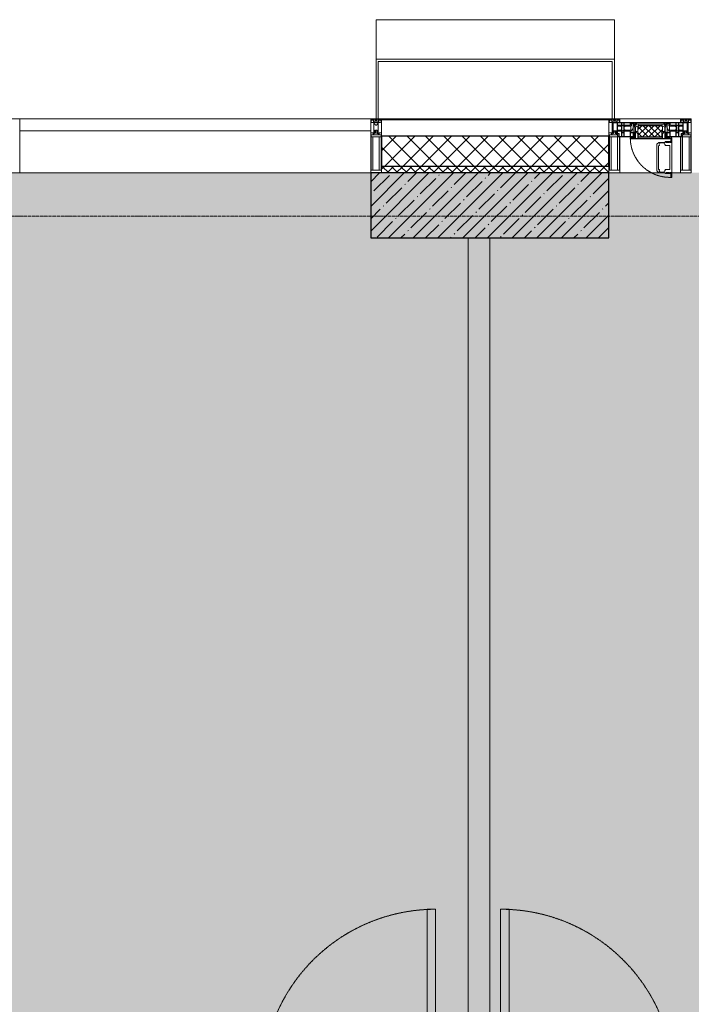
# Model space of a CAD drawing. Header units: millimetres. Extents: x -551130 to 178656, y -69521 to 202936.
# Tile 338 of 402: x -163323 to -160223, y 183830 to 188377. Entities that reach past the tile are written whole.
import ezdxf

# ---------------------------------------------------------------- set-up
doc = ezdxf.new("R2010")
doc.units = ezdxf.units.MM
doc.linetypes.add('-D1-02х01', pattern=[3, 2, -1])
doc.linetypes.add('-D1d1-15x02', pattern=[19, 15, -2, 0, -2])
for name, color, linetype, lineweight in [('_0', 7, 'Continuous', 13), ('A-COLS', 7, 'Continuous', 5), ('A-DETL-GENF', 7, 'Continuous', 5), ('A-DOOR', 7, 'Continuous', 5), ('A-GLAZ', 7, 'Continuous', 5), ('A-GLAZ-CURT', 8, 'Continuous', 5), ('A-GLAZ-CWMG', 8, 'Continuous', 5), ('A-WALL', 7, 'Continuous', 5), ('A-WALL-FNSH', 8, 'Continuous', 5), ('I-WALL', 7, 'Continuous', 5), ('S-COLS', 7, 'Continuous', 5), ('S-GRID', 7, 'Continuous', 5)]:
    doc.layers.add(name, color=color, linetype=linetype, lineweight=lineweight)

# ---------------------------------------------------------------- blocks, each defined once
blk = doc.blocks.new('System Panel - A_PAN_Glass-5026823-50_AS_M_L17')
at = {"layer": 'A-GLAZ-CURT'}
for p, q in [((810, 0), (-810, 0)), ((-810, 0), (-810, -55)), ((810, -55), (810, 0)), ((-810, -55), (810, -55))]:
    blk.add_line(p, q, dxfattribs=at)
blk = doc.blocks.new('Rectangular Mullion - R_StandardFrame_50Wx250H-3342963-50_AS_M_L17')
at = {"layer": 'A-GLAZ-CWMG'}
blk.add_line((21250, 29450), (19630, 29450), dxfattribs=at)
blk = doc.blocks.new('Rectangular Mullion - R_StandardFrame_50Wx250H-3538113-50_AS_M_L17')
at = {"layer": 'A-GLAZ-CWMG', "lineweight": 9}
for p, q in [((-25, 84), (-25, 250)), ((-25, 250), (25, 250)), ((25, 250), (25, 0)), ((-25, 0), (-25, 17)), ((25, 0), (-25, 0))]:
    blk.add_line(p, q, dxfattribs=at)
blk = doc.blocks.new('Rectangular Mullion - 50Wx250H-2623690-50_AS_M_L17')
at = {"layer": 'A-DETL-GENF'}
for p, q in [((-25, 65.2), (-25, 250)), ((-25, 250), (0, 250)), ((-23, 237.3), (0, 237.3)), ((-23, 237.3), (-23, 73.6)), ((-14.9, 84), (-14.9, 237.3)), ((25, 250), (0, 250)), ((23, 237.3), (0, 237.3)), ((14.9, 84), (14.9, 237.3)), ((23, 237.3), (23, 73.6)), ((25, 65.2), (25, 250)), ((-14, 65.2), (-25, 65.2)), ((0, 84), (-23, 84)), ((-0.5, 73.6), (-23, 73.6)), ((-14, 71.3), (-14, 65.2)), ((-10, 71.3), (-14, 71.3)), ((-10, 53), (-10, 71.3)), ((-8.7, 53), (-10, 53)), ((-10, 53), (-10, 17)), ((-8.7, 53), (-7, 54.7)), ((-7, 65.2), (-5.9, 67.3)), ((-7, 65.2), (-7, 54.7)), ((-4.1, 67.3), (-5.9, 67.3)), ((-4.1, 67.3), (-2.9, 65.1)), ((-2.9, 65.1), (-2.9, 54.6)), ((-1.3, 53), (-2.9, 54.6)), ((0, 53), (-1.3, 53)), ((0, 84), (23, 84)), ((0, 53), (1.3, 53)), ((0.5, 73.6), (23, 73.6)), ((1.3, 53), (2.9, 54.6)), ((4.1, 67.3), (2.9, 65.1)), ((2.9, 65.1), (2.9, 54.6)), ((4.1, 67.3), (5.9, 67.3)), ((7, 65.2), (5.9, 67.3)), ((7, 65.2), (7, 54.7)), ((8.7, 53), (7, 54.7)), ((8.7, 53), (10, 53)), ((10, 71.3), (14, 71.3)), ((10, 53), (10, 71.3)), ((10, 53), (10, 17)), ((14, 71.3), (14, 65.2)), ((14, 65.2), (25, 65.2)), ((-23.8, 14.6), (-25, 14.2)), ((-25, 0), (-25, 14.2)), ((-22.3, 17), (-23.8, 17)), ((-23.8, 17), (-23.8, 14.6)), ((-22.5, 10.6), (-23.8, 14.6)), ((-22.5, 10.6), (-23.7, 9.9)), ((-23.7, 1.3), (-23.7, 9.9)), ((-23.7, 1.3), (-11.8, 1.3)), ((-23.2, 10.2), (-22.5, 8)), ((-22.5, 8), (-22.5, 4.5)), ((-21.3, 4.5), (-22.5, 4.5)), ((-22.3, 17), (-22.3, 16)), ((-22.3, 16), (-21.3, 16)), ((-19, 17.6), (-21.3, 16)), ((-21.3, 4.5), (-21.3, 6.5)), ((-21.3, 6.5), (-14.2, 6.5)), ((-18.4, 16.6), (-19, 17.6)), ((-7.4, 16.6), (-18.4, 16.6)), ((-14.2, 6.5), (-14.2, 4.5)), ((-13.2, 4.5), (-14.2, 4.5)), ((-13.2, 4.5), (-12.2, 7.2)), ((-12.7, 7.6), (-11.3, 11.4)), ((-12.7, 7.6), (-11.8, 6.9)), ((-12.2, 9), (-12.2, 14.8)), ((-12.2, 14.8), (0, 14.8)), ((-11.8, 1.3), (-11.8, 6.9)), ((-10.5, 11.2), (-11.3, 11.4)), ((-10.5, 1.5), (-10.5, 11.2)), ((-4.8, 1.5), (-10.5, 1.5)), ((-10, 17), (-7.5, 17)), ((-8.5, 23), (-1.5, 30)), ((-8.5, 18.5), (-8.5, 23)), ((-7.5, 18.5), (-8.5, 18.5)), ((-7.5, 17), (-7.5, 18.5)), ((-7.4, 18), (-7.4, 16.6)), ((-2.6, 18), (-7.4, 18)), ((0, 8), (-4.8, 8)), ((-4.8, 1.5), (-4.8, 8)), ((-2.6, 18), (-2.6, 16.8)), ((-2.6, 16.8), (0, 16.8)), ((-1.5, 30), (0, 30)), ((1.5, 30), (0, 30)), ((2.6, 16.8), (0, 16.8)), ((0, 14.8), (0, 16.8)), ((0, 14.8), (0, 16.8)), ((12.2, 14.8), (0, 14.8)), ((0, 0), (0, 8)), ((0, 8), (4.8, 8)), ((0, 0), (0, 8)), ((8.5, 23), (1.5, 30)), ((2.6, 18), (2.6, 16.8)), ((2.6, 18), (7.4, 18)), ((4.8, 1.5), (4.8, 8)), ((4.8, 1.5), (10.5, 1.5)), ((7.4, 18), (7.4, 16.6)), ((7.4, 16.6), (18.4, 16.6)), ((7.5, 18.5), (8.5, 18.5)), ((7.5, 17), (7.5, 18.5)), ((10, 17), (7.5, 17)), ((8.5, 18.5), (8.5, 23)), ((10.5, 11.2), (11.3, 11.4)), ((10.5, 1.5), (10.5, 11.2)), ((12.7, 7.6), (11.3, 11.4)), ((12.7, 7.6), (11.8, 6.9)), ((11.8, 1.3), (11.8, 6.9)), ((23.7, 1.3), (11.8, 1.3)), ((12.2, 9), (12.2, 14.8)), ((13.2, 4.5), (12.2, 7.2)), ((13.2, 4.5), (14.2, 4.5)), ((21.3, 6.5), (14.2, 6.5)), ((14.2, 6.5), (14.2, 4.5)), ((18.4, 16.6), (19, 17.6)), ((19, 17.6), (21.3, 16)), ((22.3, 16), (21.3, 16)), ((21.3, 4.5), (21.3, 6.5)), ((21.3, 4.5), (22.5, 4.5)), ((22.3, 17), (22.3, 16)), ((22.3, 17), (23.8, 17)), ((22.5, 10.6), (23.8, 14.6)), ((22.5, 10.6), (23.7, 9.9)), ((23.2, 10.2), (22.5, 8)), ((22.5, 8), (22.5, 4.5)), ((23.7, 1.3), (23.7, 9.9)), ((23.8, 17), (23.8, 14.6)), ((23.8, 14.6), (25, 14.2)), ((25, 0), (25, 14.2)), ((-25, 0), (0, 0)), ((25, 0), (0, 0))]:
    blk.add_line(p, q, dxfattribs=at)
for centre, start, end in [((-0.5, 73.1), 360, 90), ((0.5, 73.1), 90, 180)]:
    blk.add_arc(centre, 0.5, start, end, dxfattribs=at)
blk = doc.blocks.new('Rectangular Mullion - R_StandardFrame_50Wx250H-4049022-50_AS_M_L17')
at = {"layer": 'A-GLAZ-CWMG', "lineweight": 9}
for p, q in [((-25, 0), (-25, 250)), ((-25, 250), (25, 250)), ((25, 250), (25, 0)), ((25, 0), (-25, 0))]:
    blk.add_line(p, q, dxfattribs=at)
blk = doc.blocks.new('A_PAN_Створка - 383мм-V12-50_AS_M_L17')
at = {"layer": 'A-GLAZ-CURT'}
h = blk.add_hatch(dxfattribs=at)
h.set_pattern_fill('FP_15', color=256, style=0, pattern_type=2)
h.set_pattern_definition([(45, (-31840, -29700), (-14.142136, 14.142136), []), (135, (-31840, -29700), (-14.142136, -14.142136), [])])
h.paths.add_polyline_path([(-53.6, -82.7), (54.6, -81.8), (54.6, -63.4), (57.2, -60.8), (57.2, -36.4), (54.9, -34.1), (54.5, -31.8), (-54.5, -31.8), (-54.9, -34.1), (-57.2, -36.4), (-57.2, -60.8), (-54.6, -63.4), (-54.6, -81.8)])
at = {"layer": 'A-DETL-GENF'}
for p, q in [((-70, -32.1), (-61.4, -23.5)), ((-70, -62.5), (-70, -32.1)), ((-67.8, -38.3), (-65.7, -37.4)), ((-67.8, -55.7), (-67.8, -38.3)), ((-65.7, -37.4), (-60.8, -34.7)), ((61.4, -23.5), (-61.4, -23.5)), ((-60.8, -34.7), (-57.3, -35.9)), ((-55.2, -33.8), (-57.3, -35.9)), ((-54.9, -34.1), (-57.2, -36.4)), ((-57.2, -36.4), (-57.2, -60.8)), ((-55.2, -33.8), (-54.8, -31.5)), ((-54.9, -25.8), (-53.9, -24.8)), ((-54.9, -29.5), (-54.9, -25.8)), ((-53.9, -30.5), (-54.9, -29.5)), ((-54.5, -31.8), (-54.9, -34.1)), ((0, -31.5), (-54.8, -31.5)), ((54.5, -31.8), (-54.5, -31.8)), ((-53.9, -24.8), (53.9, -24.8)), ((53.9, -30.5), (-53.9, -30.5)), ((0, -31.5), (54.8, -31.5)), ((54.9, -25.8), (53.9, -24.8)), ((53.9, -30.5), (54.9, -29.5)), ((54.9, -34.1), (54.5, -31.8)), ((55.2, -33.8), (54.8, -31.5)), ((54.9, -29.5), (54.9, -25.8)), ((57.2, -36.4), (54.9, -34.1)), ((55.2, -33.8), (57.3, -35.9)), ((57.2, -60.8), (57.2, -36.4)), ((60.8, -34.7), (57.3, -35.9)), ((65.7, -37.4), (60.8, -34.7)), ((70, -32.1), (61.4, -23.5)), ((67.8, -38.3), (65.7, -37.4)), ((67.8, -55.7), (67.8, -38.3)), ((70, -62.5), (70, -32.1)), ((-91.5, -87.5), (-73.9, -87.5)), ((-91.5, -92), (-91.5, -87.5)), ((-83.4, -90.3), (-83.4, -87.5)), ((-83.4, -90.3), (-69.4, -90.3)), ((-73.9, -62.5), (-70, -62.5)), ((-73.9, -87.5), (-73.9, -62.5)), ((-69.4, -66.5), (-73.9, -66.5)), ((-73.9, -81.5), (-69.4, -81.5)), ((-69.4, -85.5), (-73.9, -85.5)), ((-69.4, -81.5), (-69.4, -66.5)), ((-69.4, -90.3), (-69.4, -85.5)), ((-61.7, -62.5), (-67.9, -62.5)), ((-67.9, -62.5), (-67.9, -89.3)), ((-67.9, -89.3), (-66.9, -90.3)), ((-66, -56.5), (-67.8, -55.7)), ((-66.9, -90.3), (-57.4, -90.3)), ((-66, -56.5), (-62, -59.1)), ((-62, -59.1), (-60.7, -61)), ((-61.7, -64.9), (-61.7, -62.5)), ((-60.1, -67.7), (-61.7, -64.9)), ((-60.7, -61), (-57.4, -61)), ((-56.4, -67.7), (-60.1, -67.7)), ((-57.4, -61), (-54.9, -63.5)), ((-57.4, -90.3), (-56.4, -89.4)), ((-57.2, -60.8), (-54.6, -63.4)), ((-56.4, -89.4), (-56.4, -67.7)), ((-54.9, -63.5), (-54.9, -81.9)), ((-54.9, -81.9), (-53.8, -83)), ((-54.9, -85.6), (-53.9, -84.6)), ((-54.9, -89.3), (-54.9, -85.6)), ((-53.9, -90.3), (-54.9, -89.3)), ((-54.6, -63.4), (-54.6, -81.8)), ((-54.6, -81.8), (-53.6, -82.7)), ((-53.9, -84.6), (53.9, -84.6)), ((53.9, -90.3), (-53.9, -90.3)), ((53.8, -83), (-53.8, -83)), ((-53.6, -82.7), (53.6, -82.7)), ((53.6, -82.7), (54.6, -81.8)), ((54.9, -81.9), (53.8, -83)), ((54.9, -85.6), (53.9, -84.6)), ((53.9, -90.3), (54.9, -89.3)), ((54.6, -63.4), (57.2, -60.8)), ((54.6, -81.8), (54.6, -63.4)), ((57.4, -61), (54.9, -63.5)), ((54.9, -63.5), (54.9, -81.9)), ((54.9, -89.3), (54.9, -85.6)), ((56.4, -67.7), (60.1, -67.7)), ((56.4, -89.4), (56.4, -67.7)), ((57.4, -90.3), (56.4, -89.4)), ((60.7, -61), (57.4, -61)), ((66.9, -90.3), (57.4, -90.3)), ((60.1, -67.7), (61.7, -64.9)), ((62, -59.1), (60.7, -61)), ((61.7, -62.5), (67.9, -62.5)), ((61.7, -64.9), (61.7, -62.5)), ((66, -56.5), (62, -59.1)), ((66, -56.5), (67.8, -55.7)), ((67.9, -89.3), (66.9, -90.3)), ((67.9, -62.5), (67.9, -89.3)), ((69.4, -66.5), (73.9, -66.5)), ((69.4, -81.5), (69.4, -66.5)), ((73.9, -81.5), (69.4, -81.5)), ((69.4, -85.5), (73.9, -85.5)), ((69.4, -90.3), (69.4, -85.5)), ((83.4, -90.3), (69.4, -90.3)), ((73.9, -62.5), (70, -62.5)), ((73.9, -87.5), (73.9, -62.5)), ((91.5, -87.5), (73.9, -87.5)), ((83.4, -90.3), (83.4, -87.5)), ((91.5, -92), (91.5, -87.5)), ((-91.5, -92), (91.5, -92))]:
    blk.add_line(p, q, dxfattribs=at)
at = {"layer": 'A-DETL-GENF', "color": 9, "true_color": 0xc8c8c8}
for p, q in [((95.1, -87.5), (95.1, -105.1)), ((99.6, -87.5), (95.1, -87.5)), ((99.6, -270.5), (99.6, -87.5)), ((39.7, -109), (31.1, -117.6)), ((31.1, -117.6), (31.1, -240.4)), ((41.4, -123.8), (39.1, -124.2)), ((39.1, -179), (39.1, -124.2)), ((70.1, -109), (39.7, -109)), ((41.4, -123.8), (43.5, -121.7)), ((45, -113.3), (42.3, -118.2)), ((42.3, -118.2), (43.5, -121.7)), ((45.9, -111.2), (45, -113.3)), ((63.3, -111.2), (45.9, -111.2)), ((64.1, -113), (63.3, -111.2)), ((64.1, -113), (66.7, -117)), ((66.7, -117), (68.6, -118.3)), ((68.6, -118.3), (68.6, -121.6)), ((68.6, -121.6), (71.1, -124.1)), ((70.1, -105.1), (70.1, -109)), ((95.1, -105.1), (70.1, -105.1)), ((71.1, -124.1), (89.5, -124.1)), ((74.1, -109.6), (74.1, -105.1)), ((89.1, -109.6), (74.1, -109.6)), ((89.1, -105.1), (89.1, -109.6)), ((89.5, -124.1), (90.6, -125.2)), ((90.6, -125.2), (90.6, -232.8)), ((93.1, -109.6), (93.1, -105.1)), ((97.9, -109.6), (93.1, -109.6)), ((97.9, -95.6), (95.1, -95.6)), ((97.9, -95.6), (97.9, -109.6)), ((39.1, -179), (39.1, -233.8)), ((39.7, -249), (31.1, -240.4)), ((41.4, -234.2), (39.1, -233.8)), ((70.1, -249), (39.7, -249)), ((41.4, -234.2), (43.5, -236.3)), ((42.3, -239.8), (43.5, -236.3)), ((45, -244.7), (42.3, -239.8)), ((45.9, -246.8), (45, -244.7)), ((63.3, -246.8), (45.9, -246.8)), ((64.1, -245), (63.3, -246.8)), ((64.1, -245), (66.7, -241)), ((66.7, -241), (68.6, -239.7)), ((68.6, -236.4), (71.1, -233.9)), ((68.6, -239.7), (68.6, -236.4)), ((70.1, -252.9), (70.1, -249)), ((95.1, -252.9), (70.1, -252.9)), ((71.1, -233.9), (89.5, -233.9)), ((74.1, -248.4), (74.1, -252.9)), ((89.1, -248.4), (74.1, -248.4)), ((89.1, -252.9), (89.1, -248.4)), ((89.5, -233.9), (90.6, -232.8)), ((93.1, -248.4), (93.1, -252.9)), ((97.9, -248.4), (93.1, -248.4)), ((95.1, -270.5), (95.1, -252.9)), ((97.9, -262.4), (95.1, -262.4)), ((99.6, -270.5), (95.1, -270.5)), ((97.9, -262.4), (97.9, -248.4))]:
    blk.add_line(p, q, dxfattribs=at)
at = {"layer": 'A-GLAZ'}
for p, q in [((-67.9, -17), (-171, -17)), ((-171, -17), (-171, -57)), ((-171, -18.5), (-153.5, -18.5)), ((-153.5, -18.5), (-152, -20)), ((-152, -20), (-152, -73.5)), ((-150.5, -17), (-150.5, -29.4)), ((-132.4, -18.6), (-150.5, -18.6)), ((-150.5, -29.4), (-132.4, -29.4)), ((-150.5, -33.6), (-150.5, -68)), ((-136.3, -33.6), (-150.5, -33.6)), ((-137.2, -31), (-135.8, -35)), ((-132.5, -31), (-137.2, -31)), ((-132.1, -36.8), (-135.8, -35)), ((-132.5, -31.9), (-133.4, -33.7)), ((-133.4, -33.7), (-130.1, -35.3)), ((-132.5, -31.9), (-132.5, -31)), ((-132.4, -29.4), (-132.4, -18.6)), ((-132.1, -49), (-132.1, -36.8)), ((-131, -18.2), (-131, -29.5)), ((-120.8, -18.2), (-131, -18.2)), ((-131, -29.5), (-120.8, -29.5)), ((-131, -30.9), (-131, -33)), ((-120.8, -30.9), (-131, -30.9)), ((-129.4, -34.6), (-131, -33)), ((-130.1, -35.3), (-129.4, -34.6)), ((-130.1, -35.3), (-130.1, -50.4)), ((-122.4, -34.6), (-120.8, -33)), ((-121.7, -35.3), (-122.4, -34.6)), ((-118.4, -33.7), (-121.7, -35.3)), ((-121.7, -35.3), (-121.7, -50.4)), ((-120.8, -18.2), (-120.8, -29.5)), ((-120.8, -30.9), (-120.8, -33)), ((-119.7, -36.8), (-115.9, -35)), ((-119.7, -49), (-119.7, -36.8)), ((-119.3, -18.6), (-92.5, -18.6)), ((-119.3, -29.4), (-119.3, -18.6)), ((-92.5, -29.4), (-119.3, -29.4)), ((-119.3, -31), (-114.6, -31)), ((-119.3, -31.9), (-119.3, -31)), ((-119.3, -31.9), (-118.4, -33.7)), ((-114.6, -31), (-115.9, -35)), ((-94.1, -33.5), (-115.4, -33.5)), ((-89.9, -35.1), (-94.1, -33.5)), ((-92.5, -18.6), (-92.5, -29.4)), ((-90.8, -18.5), (-90.8, -29.4)), ((-87.3, -18.5), (-90.8, -18.5)), ((-90.8, -29.4), (-85.9, -29.4)), ((-89.9, -32.5), (-89.9, -35.1)), ((-85.9, -32.5), (-89.9, -32.5)), ((-89.9, -35.1), (-89.9, -50.9)), ((-87.3, -20.4), (-87.3, -18.5)), ((-87.3, -20.4), (-87.3, -21.9)), ((-84.8, -20.4), (-87.3, -20.4)), ((-87.3, -21.9), (-85.9, -21.9)), ((-85.9, -18.2), (-85.9, -20.4)), ((-75.9, -18.2), (-85.9, -18.2)), ((-85.9, -21.9), (-85.9, -29.4)), ((-85.9, -29.4), (-85.9, -32.5)), ((-83.4, -20.4), (-84.8, -20.4)), ((-70, -33.8), (-83.4, -20.4)), ((-78, -84), (-78, -23.5)), ((-78, -23.5), (-67.9, -23.5)), ((-78, -36.8), (-70, -36.8)), ((-78, -45.6), (-78, -36.8)), ((-75.9, -21.5), (-75.9, -18.2)), ((-75.9, -21.5), (-75.9, -23.5)), ((-74.9, -21.5), (-75.9, -21.5)), ((-75.9, -23.5), (-73, -23.5)), ((-74.9, -17.9), (-74.9, -21.5)), ((-68.9, -17.9), (-74.9, -17.9)), ((-67.2, -29.3), (-73, -23.5)), ((-61.4, -23.5), (-70, -32.1)), ((-70, -32.1), (-70, -62.5)), ((-70, -36.8), (-70, -33.8)), ((-68.9, -21.5), (-68.9, -17.9)), ((-67.9, -21.5), (-68.9, -21.5)), ((67.9, -17), (-67.9, -17)), ((-61.4, -23.5), (-67.9, -17)), ((-67.9, -17), (-67.9, -23.5)), ((-67.9, -17), (67.9, -17)), ((-67.9, -21.5), (-67.9, -23.5)), ((-67.9, -23.5), (-64.6, -26.8)), ((-67.9, -23.5), (-64.6, -26.8)), ((-64.6, -26.8), (-67.2, -29.3)), ((-64.6, -26.8), (-61.4, -23.5)), ((61.4, -23.5), (-61.4, -23.5)), ((67.9, -17), (61.4, -23.5)), ((70, -32.1), (61.4, -23.5)), ((61.4, -23.5), (64.6, -26.8)), ((67.9, -23.5), (64.6, -26.8)), ((64.6, -26.8), (67.9, -23.5)), ((64.6, -26.8), (67.2, -29.3)), ((67.2, -29.3), (73, -23.5)), ((67.9, -23.5), (67.9, -17)), ((171, -17), (67.9, -17)), ((67.9, -21.5), (67.9, -23.5)), ((67.9, -21.5), (68.9, -21.5)), ((67.9, -23.5), (78, -23.5)), ((68.9, -17.9), (74.9, -17.9)), ((68.9, -21.5), (68.9, -17.9)), ((70, -33.8), (83.4, -20.4)), ((70, -62.5), (70, -32.1)), ((70, -36.8), (70, -33.8)), ((78, -36.8), (70, -36.8)), ((75.9, -23.5), (73, -23.5)), ((74.9, -17.9), (74.9, -21.5)), ((74.9, -21.5), (75.9, -21.5)), ((75.9, -18.2), (85.9, -18.2)), ((75.9, -21.5), (75.9, -18.2)), ((75.9, -21.5), (75.9, -23.5)), ((78, -23.5), (78, -84)), ((78, -45.6), (78, -36.8)), ((83.4, -20.4), (84.8, -20.4)), ((84.8, -20.4), (87.3, -20.4)), ((85.9, -18.2), (85.9, -20.4)), ((85.9, -21.9), (85.9, -29.4)), ((87.3, -21.9), (85.9, -21.9)), ((85.9, -29.4), (85.9, -32.5)), ((90.8, -29.4), (85.9, -29.4)), ((85.9, -32.5), (89.9, -32.5)), ((87.3, -18.5), (90.8, -18.5)), ((87.3, -20.4), (87.3, -18.5)), ((87.3, -20.4), (87.3, -21.9)), ((89.9, -32.5), (89.9, -35.1)), ((89.9, -35.1), (94.1, -33.5)), ((89.9, -35.1), (89.9, -50.9)), ((90.8, -18.5), (90.8, -29.4)), ((92.5, -18.6), (92.5, -29.4)), ((119.3, -18.6), (92.5, -18.6)), ((92.5, -29.4), (119.3, -29.4)), ((94.1, -33.5), (115.4, -33.5)), ((114.6, -31), (115.9, -35)), ((119.3, -31), (114.6, -31)), ((119.7, -36.8), (115.9, -35)), ((119.3, -31.9), (118.4, -33.7)), ((118.4, -33.7), (121.7, -35.3)), ((119.3, -29.4), (119.3, -18.6)), ((119.3, -31.9), (119.3, -31)), ((119.7, -49), (119.7, -36.8)), ((120.8, -18.2), (120.8, -29.5)), ((120.8, -18.2), (131, -18.2)), ((131, -29.5), (120.8, -29.5)), ((120.8, -30.9), (120.8, -33)), ((120.8, -30.9), (131, -30.9)), ((122.4, -34.6), (120.8, -33)), ((121.7, -35.3), (122.4, -34.6)), ((121.7, -35.3), (121.7, -50.4)), ((129.4, -34.6), (131, -33)), ((130.1, -35.3), (129.4, -34.6)), ((133.4, -33.7), (130.1, -35.3)), ((130.1, -35.3), (130.1, -50.4)), ((131, -18.2), (131, -29.5)), ((131, -30.9), (131, -33)), ((132.1, -36.8), (135.8, -35)), ((132.1, -49), (132.1, -36.8)), ((132.4, -18.6), (150.5, -18.6)), ((132.4, -29.4), (132.4, -18.6)), ((150.5, -29.4), (132.4, -29.4)), ((132.5, -31), (137.2, -31)), ((132.5, -31.9), (132.5, -31)), ((132.5, -31.9), (133.4, -33.7)), ((137.2, -31), (135.8, -35)), ((136.3, -33.6), (150.5, -33.6)), ((150.5, -17), (150.5, -29.4)), ((150.5, -33.6), (150.5, -68)), ((153.5, -18.5), (152, -20)), ((152, -20), (152, -73.5)), ((171, -18.5), (153.5, -18.5)), ((171, -57), (171, -17)), ((-171, -55.5), (-152, -55.5)), ((-171, -57), (-156, -57)), ((-153, -60), (-153, -73.5)), ((-153, -73.5), (-150, -73.5)), ((-136.4, -52.4), (-150.5, -52.4)), ((-150.5, -56.6), (-132.4, -56.6)), ((-150.5, -68), (-143.5, -68)), ((-150.5, -69.5), (-150.5, -73.5)), ((-145, -69.5), (-150.5, -69.5)), ((-150, -73.5), (-150, -84)), ((-150, -84), (-78, -84)), ((-148.5, -81), (-148.5, -82.5)), ((-143.5, -81), (-148.5, -81)), ((-148.5, -82.5), (-132.4, -82.5)), ((-145, -69.5), (-145, -79.5)), ((-143.5, -68), (-143.5, -81)), ((-137.2, -54.8), (-135.8, -50.8)), ((-132.5, -54.8), (-137.2, -54.8)), ((-132.1, -49), (-135.8, -50.8)), ((-133.4, -52), (-130.1, -50.4)), ((-132.5, -53.8), (-133.4, -52)), ((-132.5, -53.8), (-132.5, -54.8)), ((-132.4, -56.6), (-132.4, -82.5)), ((-129.4, -51.1), (-131, -52.7)), ((-131, -55.1), (-131, -52.7)), ((-120.8, -55.1), (-131, -55.1)), ((-131, -56.5), (-131, -62.6)), ((-131, -56.5), (-120.8, -56.5)), ((-120.8, -62.6), (-131, -62.6)), ((-131, -64.6), (-120.8, -64.6)), ((-131, -82.5), (-131, -64.6)), ((-131, -82.5), (-120.8, -82.5)), ((-130.1, -50.4), (-129.4, -51.1)), ((-121.7, -50.4), (-122.4, -51.1)), ((-122.4, -51.1), (-120.8, -52.7)), ((-118.4, -52), (-121.7, -50.4)), ((-120.8, -55.1), (-120.8, -52.7)), ((-120.8, -56.5), (-120.8, -62.6)), ((-120.8, -82.5), (-120.8, -64.6)), ((-119.7, -49), (-115.9, -50.8)), ((-119.3, -53.8), (-118.4, -52)), ((-119.3, -53.8), (-119.3, -54.8)), ((-119.3, -54.8), (-114.6, -54.8)), ((-119.3, -56.6), (-119.3, -82.5)), ((-92.5, -56.6), (-119.3, -56.6)), ((-119.3, -82.5), (-92.5, -82.5)), ((-114.6, -54.8), (-115.9, -50.8)), ((-94.1, -52.5), (-115.3, -52.5)), ((-89.9, -50.9), (-94.1, -52.5)), ((-92.5, -56.6), (-92.5, -82.5)), ((-73.9, -87.5), (-91.5, -87.5)), ((-91.5, -87.5), (-91.5, -92)), ((-90.8, -56.6), (-85.9, -56.6)), ((-90.8, -62.7), (-90.8, -56.6)), ((-80.4, -62.7), (-90.8, -62.7)), ((-90.8, -64.6), (-90.8, -82.5)), ((-80.1, -64.6), (-90.8, -64.6)), ((-90.8, -82.5), (-79.5, -82.5)), ((-89.9, -52.2), (-89.9, -50.9)), ((-89.9, -52.2), (-88.6, -53.5)), ((-85.9, -53.5), (-88.6, -53.5)), ((-85.9, -53.5), (-78, -45.6)), ((-85.9, -56.6), (-85.9, -53.5)), ((-78, -84), (-85, -84)), ((-85, -84), (-85, -87.5)), ((-85, -87.5), (-78, -87.5)), ((-80.4, -61.1), (-80.4, -62.7)), ((-78, -61.1), (-80.4, -61.1)), ((-80.1, -66.1), (-80.1, -64.6)), ((-78, -66.1), (-80.1, -66.1)), ((-79.5, -80.6), (-78, -80.6)), ((-79.5, -82.5), (-79.5, -80.6)), ((-78, -66.1), (-78, -61.1)), ((-78, -87.5), (-78, -84)), ((-78, -84), (-73.9, -84)), ((-70, -62.5), (-73.9, -62.5)), ((-73.9, -62.5), (-73.9, -87.5)), ((73.9, -62.5), (70, -62.5)), ((73.9, -87.5), (73.9, -62.5)), ((73.9, -84), (78, -84)), ((91.5, -87.5), (73.9, -87.5)), ((85.9, -53.5), (78, -45.6)), ((78, -61.1), (80.4, -61.1)), ((78, -66.1), (78, -61.1)), ((78, -66.1), (80.1, -66.1)), ((79.5, -80.6), (78, -80.6)), ((78, -87.5), (78, -84)), ((78, -84), (85, -84)), ((78, -84), (150, -84)), ((85, -87.5), (78, -87.5)), ((79.5, -82.5), (79.5, -80.6)), ((90.8, -82.5), (79.5, -82.5)), ((80.1, -64.6), (90.8, -64.6)), ((80.1, -66.1), (80.1, -64.6)), ((80.4, -61.1), (80.4, -62.7)), ((80.4, -62.7), (90.8, -62.7)), ((85, -84), (85, -87.5)), ((85.9, -53.5), (88.6, -53.5)), ((85.9, -56.6), (85.9, -53.5)), ((90.8, -56.6), (85.9, -56.6)), ((89.9, -52.2), (88.6, -53.5)), ((89.9, -50.9), (94.1, -52.5)), ((89.9, -52.2), (89.9, -50.9)), ((90.8, -62.7), (90.8, -56.6)), ((90.8, -64.6), (90.8, -82.5)), ((91.5, -92), (91.5, -87.5)), ((92.5, -56.6), (119.3, -56.6)), ((92.5, -56.6), (92.5, -82.5)), ((119.3, -82.5), (92.5, -82.5)), ((94.1, -52.5), (115.3, -52.5)), ((114.6, -54.8), (115.9, -50.8)), ((119.3, -54.8), (114.6, -54.8)), ((119.7, -49), (115.9, -50.8)), ((118.4, -52), (121.7, -50.4)), ((119.3, -53.8), (118.4, -52)), ((119.3, -53.8), (119.3, -54.8)), ((119.3, -56.6), (119.3, -82.5)), ((122.4, -51.1), (120.8, -52.7)), ((120.8, -55.1), (120.8, -52.7)), ((120.8, -55.1), (131, -55.1)), ((120.8, -56.5), (120.8, -62.6)), ((131, -56.5), (120.8, -56.5)), ((120.8, -62.6), (131, -62.6)), ((120.8, -82.5), (120.8, -64.6)), ((131, -64.6), (120.8, -64.6)), ((131, -82.5), (120.8, -82.5)), ((121.7, -50.4), (122.4, -51.1)), ((130.1, -50.4), (129.4, -51.1)), ((129.4, -51.1), (131, -52.7)), ((133.4, -52), (130.1, -50.4)), ((131, -55.1), (131, -52.7)), ((131, -56.5), (131, -62.6)), ((131, -82.5), (131, -64.6)), ((132.1, -49), (135.8, -50.8)), ((150.5, -56.6), (132.4, -56.6)), ((132.4, -56.6), (132.4, -82.5)), ((148.5, -82.5), (132.4, -82.5)), ((132.5, -53.8), (133.4, -52)), ((132.5, -53.8), (132.5, -54.8)), ((132.5, -54.8), (137.2, -54.8)), ((137.2, -54.8), (135.8, -50.8)), ((136.4, -52.4), (150.5, -52.4)), ((143.5, -68), (143.5, -81)), ((150.5, -68), (143.5, -68)), ((143.5, -81), (148.5, -81)), ((145, -69.5), (150.5, -69.5)), ((145, -69.5), (145, -79.5)), ((148.5, -81), (148.5, -82.5)), ((150, -84), (150, -73.5)), ((150, -73.5), (153, -73.5)), ((150.5, -69.5), (150.5, -73.5)), ((171, -55.5), (152, -55.5)), ((153, -73.5), (153, -60)), ((156, -57), (171, -57)), ((-91.5, -92), (91.5, -92))]:
    blk.add_line(p, q, dxfattribs=at)
for centre, start, end in [((-156, -60), 0, 90), ((156, -60), 90, 180)]:
    blk.add_arc(centre, 3, start, end, dxfattribs=at)
at = {"layer": 'A-GLAZ', "linetype": '-D1-02х01'}
blk.add_arc((91.4, -87.5), 183, 181.4091, 271.1445, dxfattribs=at)
blk = doc.blocks.new('Rectangular Mullion - 50Wx250H-V4-50_AS_M_L17')
at = {"layer": 'A-DETL-GENF'}
for p, q in [((-25, 65.2), (-25, 250)), ((-25, 250), (0, 250)), ((-23, 237.3), (0, 237.3)), ((-23, 237.3), (-23, 73.6)), ((-14.9, 84), (-14.9, 237.3)), ((25, 250), (0, 250)), ((23, 237.3), (0, 237.3)), ((14.9, 84), (14.9, 237.3)), ((23, 237.3), (23, 84)), ((25, 84), (25, 250)), ((-14, 65.2), (-25, 65.2)), ((0, 84), (-23, 84)), ((-0.5, 73.6), (-23, 73.6)), ((-14, 71.3), (-14, 65.2)), ((-10, 71.3), (-14, 71.3)), ((-10, 53), (-10, 71.3)), ((-8.7, 53), (-10, 53)), ((-10, 53), (-10, 17)), ((-8.7, 53), (-7, 54.7)), ((-7, 65.2), (-5.9, 67.3)), ((-7, 65.2), (-7, 54.7)), ((-4.1, 67.3), (-5.9, 67.3)), ((-4.1, 67.3), (-2.9, 65.1)), ((-2.9, 65.1), (-2.9, 57)), ((0, 84), (15, 84)), ((0.5, 73.6), (15, 73.6)), ((4.1, 67.3), (2.9, 65.1)), ((2.9, 65.1), (2.9, 57)), ((4.1, 67.3), (5.9, 67.3)), ((7, 65.2), (5.9, 67.3)), ((7, 65.2), (7, 57)), ((10, 71.3), (12, 71.3)), ((10, 57.4), (10, 71.3)), ((-23.8, 14.6), (-25, 14.2)), ((-25, 0), (-25, 14.2)), ((-22.3, 17), (-23.8, 17)), ((-23.8, 17), (-23.8, 14.6)), ((-22.5, 10.6), (-23.8, 14.6)), ((-22.5, 10.6), (-23.7, 9.9)), ((-23.7, 1.3), (-23.7, 9.9)), ((-23.7, 1.3), (-11.8, 1.3)), ((-23.2, 10.2), (-22.5, 8)), ((-22.5, 8), (-22.5, 4.5)), ((-21.3, 4.5), (-22.5, 4.5)), ((-22.3, 17), (-22.3, 16)), ((-22.3, 16), (-21.3, 16)), ((-19, 17.6), (-21.3, 16)), ((-21.3, 4.5), (-21.3, 6.5)), ((-21.3, 6.5), (-14.2, 6.5)), ((-18.4, 16.6), (-19, 17.6)), ((-7.4, 16.6), (-18.4, 16.6)), ((-14.2, 6.5), (-14.2, 4.5)), ((-13.2, 4.5), (-14.2, 4.5)), ((-13.2, 4.5), (-12.2, 7.2)), ((-12.7, 7.6), (-11.3, 11.4)), ((-12.7, 7.6), (-11.8, 6.9)), ((-12.2, 9), (-12.2, 14.8)), ((-12.2, 14.8), (0, 14.8)), ((-11.8, 1.3), (-11.8, 6.9)), ((-10.5, 11.2), (-11.3, 11.4)), ((-10.5, 1.5), (-10.5, 11.2)), ((-4.8, 1.5), (-10.5, 1.5)), ((-10, 17), (-7.5, 17)), ((-8.5, 23), (-6, 25.5)), ((-8.5, 18.5), (-8.5, 23)), ((-7.5, 18.5), (-8.5, 18.5)), ((-7.5, 17), (-7.5, 18.5)), ((-7.4, 18), (-7.4, 16.6)), ((-6, 18), (-7.4, 18)), ((0, 8), (-4.8, 8)), ((-4.8, 1.5), (-4.8, 8)), ((-2.6, 16.8), (0, 16.8)), ((2.6, 16.8), (0, 16.8)), ((0, 14.8), (0, 16.8)), ((0, 14.8), (0, 16.8)), ((12.2, 14.8), (0, 14.8)), ((0, 0), (0, 8)), ((0, 8), (4.8, 8)), ((0, 0), (0, 8)), ((4.8, 1.5), (4.8, 8)), ((4.8, 1.5), (10.5, 1.5)), ((7.4, 16.6), (18.4, 16.6)), ((10.5, 11.2), (11.3, 11.4)), ((10.5, 1.5), (10.5, 11.2)), ((12.7, 7.6), (11.3, 11.4)), ((12.7, 7.6), (11.8, 6.9)), ((11.8, 1.3), (11.8, 6.9)), ((23.7, 1.3), (11.8, 1.3)), ((12.2, 9), (12.2, 14.8)), ((13.2, 4.5), (12.2, 7.2)), ((13.2, 4.5), (14.2, 4.5)), ((21.3, 6.5), (14.2, 6.5)), ((14.2, 6.5), (14.2, 4.5)), ((19.9, 17), (21.3, 16)), ((22.3, 16), (21.3, 16)), ((21.3, 4.5), (21.3, 6.5)), ((21.3, 4.5), (22.5, 4.5)), ((22.3, 17), (22.3, 16)), ((22.5, 10.6), (23.8, 14.6)), ((22.5, 10.6), (23.7, 9.9)), ((23.2, 10.2), (22.5, 8)), ((22.5, 8), (22.5, 4.5)), ((23.7, 1.3), (23.7, 9.9)), ((23.8, 17), (23.8, 14.6)), ((23.8, 14.6), (25, 14.2)), ((25, 0), (25, 14.2)), ((-25, 0), (0, 0)), ((25, 0), (0, 0))]:
    blk.add_line(p, q, dxfattribs=at)
for centre, start, end in [((-0.5, 73.1), 360, 90), ((0.5, 73.1), 90, 180)]:
    blk.add_arc(centre, 0.5, start, end, dxfattribs=at)
blk = doc.blocks.new('Rectangular Mullion - R_StandardFrame_50Wx250H-V10-50_AS_M_L17')
at = {"layer": 'A-GLAZ-CWMG', "lineweight": 9}
for p, q in [((-25, 0), (-25, 250)), ((-25, 250), (25, 250)), ((25, 250), (25, 84)), ((25, 0), (-25, 0)), ((25, 17), (25, 0))]:
    blk.add_line(p, q, dxfattribs=at)
blk = doc.blocks.new('Rectangular Mullion - 50Wx250H-V1-50_AS_M_L17')
at = {"layer": 'A-DETL-GENF'}
for p, q in [((-25, 84), (-25, 250)), ((-25, 250), (0, 250)), ((-23, 237.3), (0, 237.3)), ((-23, 237.3), (-23, 84)), ((-14.9, 84), (-14.9, 237.3)), ((25, 250), (0, 250)), ((23, 237.3), (0, 237.3)), ((14.9, 84), (14.9, 237.3)), ((23, 237.3), (23, 73.6)), ((25, 65.2), (25, 250)), ((0, 84), (-15, 84)), ((-0.5, 73.6), (-15, 73.6)), ((-10, 71.3), (-12, 71.3)), ((-10, 57.4), (-10, 71.3)), ((-7, 65.2), (-5.9, 67.3)), ((-7, 65.2), (-7, 57)), ((-4.1, 67.3), (-5.9, 67.3)), ((-4.1, 67.3), (-2.9, 65.1)), ((-2.9, 65.1), (-2.9, 57)), ((0, 84), (23, 84)), ((0.5, 73.6), (23, 73.6)), ((4.1, 67.3), (2.9, 65.1)), ((2.9, 65.1), (2.9, 57)), ((4.1, 67.3), (5.9, 67.3)), ((7, 65.2), (5.9, 67.3)), ((7, 65.2), (7, 54.7)), ((8.7, 53), (7, 54.7)), ((8.7, 53), (10, 53)), ((10, 71.3), (14, 71.3)), ((10, 53), (10, 71.3)), ((10, 53), (10, 17)), ((14, 71.3), (14, 65.2)), ((14, 65.2), (25, 65.2)), ((-23.8, 14.6), (-25, 14.2)), ((-25, 0), (-25, 14.2)), ((-23.8, 17), (-23.8, 14.6)), ((-22.5, 10.6), (-23.8, 14.6)), ((-22.5, 10.6), (-23.7, 9.9)), ((-23.7, 1.3), (-23.7, 9.9)), ((-23.7, 1.3), (-11.8, 1.3)), ((-23.2, 10.2), (-22.5, 8)), ((-22.5, 8), (-22.5, 4.5)), ((-21.3, 4.5), (-22.5, 4.5)), ((-22.3, 17), (-22.3, 16)), ((-22.3, 16), (-21.3, 16)), ((-19.9, 17), (-21.3, 16)), ((-21.3, 4.5), (-21.3, 6.5)), ((-21.3, 6.5), (-14.2, 6.5)), ((-7.4, 16.6), (-18.4, 16.6)), ((-14.2, 6.5), (-14.2, 4.5)), ((-13.2, 4.5), (-14.2, 4.5)), ((-13.2, 4.5), (-12.2, 7.2)), ((-12.7, 7.6), (-11.3, 11.4)), ((-12.7, 7.6), (-11.8, 6.9)), ((-12.2, 9), (-12.2, 14.8)), ((-12.2, 14.8), (0, 14.8)), ((-11.8, 1.3), (-11.8, 6.9)), ((-10.5, 11.2), (-11.3, 11.4)), ((-10.5, 1.5), (-10.5, 11.2)), ((-4.8, 1.5), (-10.5, 1.5)), ((0, 8), (-4.8, 8)), ((-4.8, 1.5), (-4.8, 8)), ((-2.6, 16.8), (0, 16.8)), ((2.6, 16.8), (0, 16.8)), ((0, 14.8), (0, 16.8)), ((0, 14.8), (0, 16.8)), ((12.2, 14.8), (0, 14.8)), ((0, 0), (0, 8)), ((0, 8), (4.8, 8)), ((0, 0), (0, 8)), ((4.8, 1.5), (4.8, 8)), ((4.8, 1.5), (10.5, 1.5)), ((8.5, 23), (6, 25.5)), ((6, 18), (7.4, 18)), ((7.4, 18), (7.4, 16.6)), ((7.4, 16.6), (18.4, 16.6)), ((7.5, 18.5), (8.5, 18.5)), ((7.5, 17), (7.5, 18.5)), ((10, 17), (7.5, 17)), ((8.5, 18.5), (8.5, 23)), ((10.5, 11.2), (11.3, 11.4)), ((10.5, 1.5), (10.5, 11.2)), ((12.7, 7.6), (11.3, 11.4)), ((12.7, 7.6), (11.8, 6.9)), ((11.8, 1.3), (11.8, 6.9)), ((23.7, 1.3), (11.8, 1.3)), ((12.2, 9), (12.2, 14.8)), ((13.2, 4.5), (12.2, 7.2)), ((13.2, 4.5), (14.2, 4.5)), ((21.3, 6.5), (14.2, 6.5)), ((14.2, 6.5), (14.2, 4.5)), ((18.4, 16.6), (19, 17.6)), ((19, 17.6), (21.3, 16)), ((22.3, 16), (21.3, 16)), ((21.3, 4.5), (21.3, 6.5)), ((21.3, 4.5), (22.5, 4.5)), ((22.3, 17), (22.3, 16)), ((22.3, 17), (23.8, 17)), ((22.5, 10.6), (23.8, 14.6)), ((22.5, 10.6), (23.7, 9.9)), ((23.2, 10.2), (22.5, 8)), ((22.5, 8), (22.5, 4.5)), ((23.7, 1.3), (23.7, 9.9)), ((23.8, 17), (23.8, 14.6)), ((23.8, 14.6), (25, 14.2)), ((25, 0), (25, 14.2)), ((-25, 0), (0, 0)), ((25, 0), (0, 0))]:
    blk.add_line(p, q, dxfattribs=at)
for centre, start, end in [((-0.5, 73.1), 360, 90), ((0.5, 73.1), 90, 180)]:
    blk.add_arc(centre, 0.5, start, end, dxfattribs=at)
blk = doc.blocks.new('Rectangular Mullion - R_StandardFrame_50Wx250H-3323618-50_AS_M_L17')
at = {"layer": 'A-GLAZ-CWMG'}
for p, q in [((37450, 1250), (37450, 1039.9)), ((37700, 1250), (37700, 970)), ((37450, 1010.4), (37450, 970))]:
    blk.add_line(p, q, dxfattribs=at)
blk = doc.blocks.new('RST_AR_KMN_R22_B3_FCD_rvt-1-50_AS_M_L17')
at = {"layer": 'A-WALL'}
h = blk.add_hatch(dxfattribs=at)
h.set_pattern_fill('FP_7', color=256, style=0, pattern_type=2)
h.set_pattern_definition([(45, (0, 0), (-42.42641, 42.42641), []), (135, (0, 0), (-42.42641, -42.42641), [])])
h.paths.add_polyline_path([(30600, 29480), (31650, 29480), (31650, 29620), (30600, 29620)])
h = blk.add_hatch(dxfattribs=at)
h.set_pattern_fill('FP_6', color=256, style=0, pattern_type=2)
h.set_pattern_definition([(45, (0, 0), (-21.213203, 21.213203), []), (135, (0, 0), (-21.213203, -21.213203), [])])
h.paths.add_polyline_path([(31650, 29450), (31650, 29480), (30600, 29480), (30600, 29450), (31196.5, 29450)])
at = {"layer": 'A-COLS'}
for p, q in [((31675, 30157.6), (30575, 30157.6)), ((30575, 29974.6), (30575, 30157.6)), ((31675, 30157.6), (31675, 29974.6))]:
    blk.add_line(p, q, dxfattribs=at)
at = {"layer": 'A-COLS', "lineweight": 18}
for p, q in [((31675, 29974.6), (30575, 29974.6)), ((30575, 29974.6), (30575, 29700)), ((30585, 29700), (30585, 29964.5)), ((30585, 29964.5), (31665, 29964.5)), ((31665, 29964.5), (31665, 29700)), ((31675, 29700), (31675, 29974.6)), ((30575, 29700), (30585, 29700)), ((31665, 29700), (31675, 29700))]:
    blk.add_line(p, q, dxfattribs=at)
at = {"layer": 'A-WALL'}
for p, q in [((30600, 29695), (30600, 29620)), ((31650, 29695), (30600, 29695)), ((31650, 29620), (31650, 29695)), ((30600, 29480), (30600, 29450)), ((31650, 29450), (31650, 29480)), ((30600, 29450), (31650, 29450))]:
    blk.add_line(p, q, dxfattribs=at)
at = {"layer": 'A-WALL', "lineweight": 25}
for p, q in [((30600, 29620), (30600, 29480)), ((31650, 29620), (30600, 29620)), ((31650, 29480), (31650, 29620)), ((31650, 29480), (30600, 29480))]:
    blk.add_line(p, q, dxfattribs=at)
at = {"layer": 'A-WALL-FNSH'}
for p, q in [((31650, 29700), (30600, 29700)), ((30600, 29700), (30600, 29695)), ((31650, 29695), (31650, 29700))]:
    blk.add_line(p, q, dxfattribs=at)
at = {"layer": 'A-GLAZ-CURT', "lineweight": 5}
for name, p in [('System Panel - A_PAN_Glass-5026823-50_AS_M_L17', (29740, 29700)), ('A_PAN_Створка - 383мм-V12-50_AS_M_L17', (31840, 29700))]:
    blk.add_blockref(name, p, dxfattribs=at)
at = {"layer": 'A-GLAZ-CWMG', "lineweight": 5, "extrusion": (0, 0, -1), "rotation": 180}
for name, p in [('Rectangular Mullion - R_StandardFrame_50Wx250H-3538113-50_AS_M_L17', (-28905, 29700)), ('Rectangular Mullion - 50Wx250H-2623690-50_AS_M_L17', (-30575, 29700)), ('Rectangular Mullion - R_StandardFrame_50Wx250H-4049022-50_AS_M_L17', (-30575, 29700)), ('Rectangular Mullion - 50Wx250H-V4-50_AS_M_L17', (-31675, 29700)), ('Rectangular Mullion - R_StandardFrame_50Wx250H-V10-50_AS_M_L17', (-31675, 29700)), ('Rectangular Mullion - 50Wx250H-V1-50_AS_M_L17', (-32005, 29700)), ('Rectangular Mullion - R_StandardFrame_50Wx250H-3538113-50_AS_M_L17', (-32005, 29700))]:
    blk.add_blockref(name, p, dxfattribs=at)
at = {"layer": 'A-GLAZ-CWMG', "lineweight": 5, "rotation": 90}
blk.add_blockref('Rectangular Mullion - R_StandardFrame_50Wx250H-3323618-50_AS_M_L17', (32950, -8000), dxfattribs=at)
at = {"layer": 'A-GLAZ-CWMG', "lineweight": 5}
blk.add_blockref('Rectangular Mullion - R_StandardFrame_50Wx250H-3342963-50_AS_M_L17', (9300, 0), dxfattribs=at)
blk = doc.blocks.new('A_DOR_Door - INT_3_Single_900Wx2100H-4562030-50_AS_M_L17')
at = {"layer": 'A-DOOR'}
for p, q in [((-430, 20), (-400, 20)), ((-430, -50), (-430, 20)), ((-400, 20), (-400, -50)), ((400, -50), (400, 20)), ((400, 20), (430, 20)), ((430, 20), (430, -50)), ((-400, -50), (-430, -50)), ((-400, -50), (-400, -850)), ((-360, -50), (-400, -50)), ((-400, -50), (-400, -850)), ((-360, -850), (-360, -50)), ((430, -50), (400, -50)), ((-400, -850), (-360, -850))]:
    blk.add_line(p, q, dxfattribs=at)
at = {"layer": 'A-DOOR', "linetype": '-D1-02х01'}
blk.add_arc((-400, -50), 800, 270, 0, dxfattribs=at)
blk = doc.blocks.new('A_DOR_Door - INT_3_Single_900Wx2100H-4561985-50_AS_M_L17')
at = {"layer": 'A-DOOR'}
for p, q in [((-400, 50), (-400, 850)), ((-400, 850), (-360, 850)), ((-400, 50), (-400, 850)), ((-360, 850), (-360, 50)), ((-430, 50), (-430, -20)), ((-400, 50), (-430, 50)), ((-360, 50), (-400, 50)), ((-400, -20), (-400, 50)), ((430, 50), (400, 50)), ((400, 50), (400, -20)), ((430, -20), (430, 50)), ((-430, -20), (-400, -20)), ((400, -20), (430, -20))]:
    blk.add_line(p, q, dxfattribs=at)
at = {"layer": 'A-DOOR', "linetype": '-D1-02х01'}
blk.add_arc((-400, 50), 800, 360, 90, dxfattribs=at)

msp = doc.modelspace()

# ---------------------------------------------------------------- hatches: boundary and pattern name
at = {"layer": '_0', "transparency": 33554534}
h = msp.add_hatch(color=252, dxfattribs=at)
h.dxf.hatch_style = 1
h.paths.add_polyline_path([(-186504.2, 164969.4), (-186502.9, 167869.4), (-186002.9, 167869.4), (-186002.9, 168219.4), (-183952.9, 168219.4), (-183952.9, 172269.4), (-179002.9, 172269.4), (-179002.9, 170769.4), (-177452.9, 170769.4), (-177452.9, 177169.4), (-185852.9, 177169.4), (-185852.9, 178969.4), (-186852.9, 178969.4), (-186852.9, 180969.4), (-184102.9, 180969.4), (-184102.9, 180269.4), (-183352.9, 180269.4), (-183352.9, 179219.4), (-163952.9, 179219.4), (-163952.9, 180969.4), (-160672.9, 180969.4), (-160672.9, 178969.4), (-161752.9, 178969.4), (-161752.9, 177169.4), (-169752.9, 177169.4), (-169752.9, 168219.4), (-161802.9, 168219.4), (-161802.9, 167819.4), (-161302.9, 167819.4), (-161302.9, 164969.4), (-163402.9, 164969.4), (-163402.9, 166169.4), (-183902.9, 166169.4), (-183902.9, 164969.4)], flags=16)
h.paths.add_polyline_path([(-192753.7, 187670.2), (-154802.1, 187670.2), (-154802.1, 157718.6), (-192753.7, 157718.6)])
at = {"layer": 'S-COLS'}
h = msp.add_hatch(dxfattribs=at)
h.set_pattern_fill('FP_1', color=256, style=0, pattern_type=2)
h.set_pattern_definition([(45, (-192252.935, 158219.386), (-57.02463, 57.02463), []), (45, (-192195.91, 158219.386), (-57.02463, 57.02463), [100.806, -20.161, 3.353, -16.808])])
h.paths.add_polyline_path([(-160602.9, 187369.4), (-160602.9, 187669.4), (-161702.9, 187669.4), (-161702.9, 187369.4), (-161635.2, 187369.4)])

# ---------------------------------------------------------------- linework, layer by layer
at = {"layer": 'I-WALL'}
for p, q in [((-163322.9, 187670.2), (-161702.9, 187670.2)), ((-161702.9, 187669.4), (-163322.9, 187669.4)), ((-160552.9, 187670.2), (-160342.8, 187670.2)), ((-160342.8, 187669.4), (-160552.9, 187669.4)), ((-160313.3, 187670.2), (-160272.9, 187670.2)), ((-160272.9, 187669.4), (-160313.3, 187669.4)), ((-161252.9, 183469.4), (-161252.9, 187369.4)), ((-161152.9, 187369.4), (-161152.9, 183369.4))]:
    msp.add_line(p, q, dxfattribs=at)
at = {"layer": 'S-COLS', "lineweight": 25}
for p, q in [((-161702.9, 187669.4), (-161702.9, 187369.4)), ((-160602.9, 187669.4), (-161702.9, 187669.4)), ((-160602.9, 187369.4), (-160602.9, 187669.4)), ((-161702.9, 187369.4), (-160602.9, 187369.4))]:
    msp.add_line(p, q, dxfattribs=at)
at = {"layer": 'S-GRID', "linetype": '-D1d1-15x02'}
msp.add_line((-195373.9, 187469.4), (-153377.4, 187469.4), dxfattribs=at)

# ---------------------------------------------------------------- block references
at = {"lineweight": 5}
msp.add_blockref('RST_AR_KMN_R22_B3_FCD_rvt-1-50_AS_M_L17', (-192252.9, 158219.4), dxfattribs=at)
at = {"layer": 'A-DOOR', "color": 8, "true_color": 0x7f7f7f, "rotation": 180}
msp.add_blockref('A_DOR_Door - INT_3_Single_900Wx2100H-4562030-50_AS_M_L17', (-161802.9, 183419.4), dxfattribs=at)
at = {"layer": 'A-DOOR', "color": 8, "true_color": 0x7f7f7f}
msp.add_blockref('A_DOR_Door - INT_3_Single_900Wx2100H-4561985-50_AS_M_L17', (-160702.9, 183419.4), dxfattribs=at)

doc.saveas('drawing.dxf')
